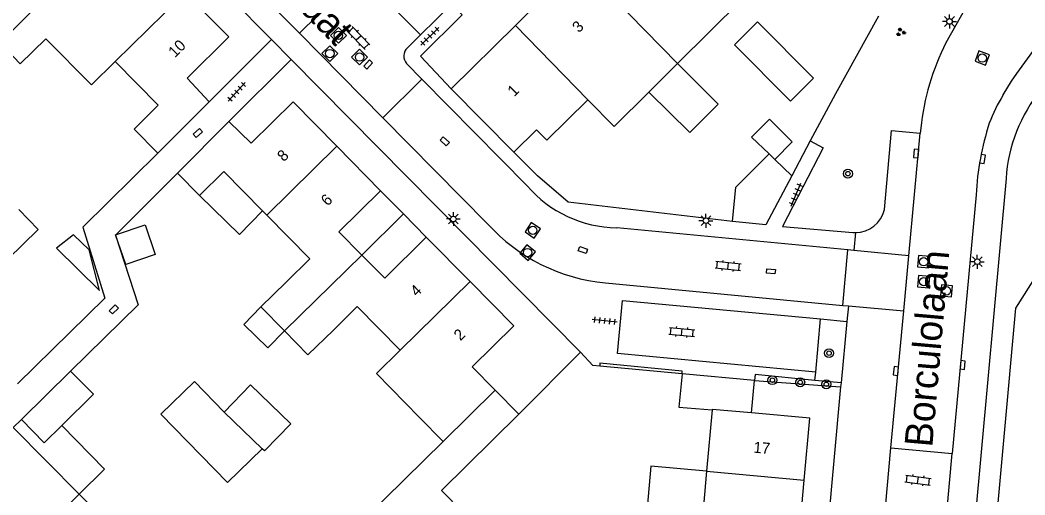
# Model space of a CAD drawing. Extents: x 128000 to 131008, y 398996 to 402500.
# Drawn here: x 129750.4 to 129840.4, y 399376.8 to 399419.3 of the extents above; entities that cross this region are included whole.
import ezdxf

# ---------------------------------------------------------------- set-up
doc = ezdxf.new("R2010")
doc.units = 0
for name, color, linetype in [('gg-afsc-erfafscheiding', 7, 'Continuous'), ('gg-afsc-muur', 7, 'Continuous'), ('gg-anno-huisnummerreeks BGT', 7, 'Continuous'), ('gg-anno-openbare ruimte label', 7, 'Continuous'), ('gg-bbg-bijgebouw', 7, 'Continuous'), ('gg-bbg-gedigitaliseerde bebouwing', 7, 'Continuous'), ('gg-bbg-gedigitaliseerde bijgebouw', 7, 'Continuous'), ('gg-bbg-hoofdgebouw', 7, 'Continuous'), ('gg-bbg-luifel en loopbrug', 7, 'Continuous'), ('gg-bbg-tussenscheiding', 7, 'Continuous'), ('gg-knt-verharding', 7, 'Continuous'), ('gt-grn-groengrens', 7, 'Continuous'), ('gt-grn-weggrens', 7, 'Continuous'), ('gt-symb-boom', 7, 'Continuous'), ('gt-symb-groenvak', 7, 'Continuous'), ('gt-symb-klinker verharding', 7, 'Continuous'), ('gt-symb-kolk', 7, 'Continuous'), ('gt-symb-kolk center center', 7, 'Continuous'), ('gt-symb-lichtmast', 7, 'Continuous'), ('gt-symb-rioolschacht', 7, 'Continuous'), ('gt-symb-tegel verharding', 7, 'Continuous')]:
    doc.layers.add(name, color=color, linetype=linetype)

# ---------------------------------------------------------------- blocks, each defined once
blk = doc.blocks.new('gt0-KL1')
at = {"layer": 'gt-symb-klinker verharding'}
for p, q in [((-1.15, 0.3), (1.15, 0.3)), ((-1, -0.3), (-1, 0.3)), ((-0.5, 0.3), (-0.5, 0.45)), ((0, -0.3), (0, 0.3)), ((0.5, 0.3), (0.5, 0.45)), ((1, -0.3), (1, 0.3)), ((-1.15, -0.3), (1.15, -0.3)), ((-0.5, -0.45), (-0.5, -0.3)), ((0.5, -0.45), (0.5, -0.3))]:
    blk.add_line(p, q, dxfattribs=at)
blk = doc.blocks.new('gt0-KOLK')
at = {"layer": 'gt-symb-kolk'}
blk.add_lwpolyline([(0, 0), (0.375, 0), (0.375, 0.4), (-0.375, 0.4), (-0.375, 0), (0, 0)], dxfattribs=at)
blk = doc.blocks.new('gt0-RS')
at = {"layer": 'gt-symb-rioolschacht'}
blk.add_lwpolyline([(-0.5, -0.5), (0.5, -0.5), (0.5, 0.5), (-0.5, 0.5)], close=True, dxfattribs=at)
blk.add_circle((0, 0), 0.375, dxfattribs=at)
blk = doc.blocks.new('gt0-LMAST')
at = {"layer": 'gt-symb-lichtmast'}
for p, q in [((-0.182, 0.173), (-0.447, 0.438)), ((-0.005, 0.246), (-0.005, 0.621)), ((0.172, 0.173), (0.437, 0.438)), ((-0.255, -0.004), (-0.63, -0.004)), ((-0.182, -0.181), (-0.447, -0.446)), ((-0.005, -0.254), (-0.005, -0.629)), ((0.437, -0.446), (0.172, -0.181)), ((0.245, -0.004), (0.62, -0.004))]:
    blk.add_line(p, q, dxfattribs=at)
blk.add_circle((-0.005, -0.004), 0.25, dxfattribs=at)
blk = doc.blocks.new('gt0-BOOM')
at = {"layer": 'gt-symb-boom'}
for radius in [0.4, 0.2]:
    blk.add_circle((0, 0), radius, dxfattribs=at)
blk = doc.blocks.new('gt0-GRVAK')
at = {"layer": 'gt-symb-groenvak'}
for p, q in [((-0.11, 0.189), (-0.228, 0.24)), ((-0.182, 0.153), (0.088, 0.153)), ((-0.091, 0.211), (-0.156, 0.322)), ((-0.047, 0.214), (-0.047, 0.393)), ((-0.004, 0.211), (0.061, 0.322)), ((0.015, 0.189), (0.133, 0.24)), ((0.262, -0.052), (0.197, 0.059)), ((0.305, -0.049), (0.305, 0.13)), ((0.349, -0.052), (0.414, 0.059)), ((-0.245, -0.228), (-0.363, -0.177)), ((-0.318, -0.264), (-0.047, -0.264)), ((-0.226, -0.206), (-0.291, -0.095)), ((-0.183, -0.203), (-0.183, -0.024)), ((-0.139, -0.206), (-0.074, -0.095)), ((-0.12, -0.228), (-0.002, -0.177)), ((0.243, -0.074), (0.125, -0.023)), ((0.17, -0.11), (0.441, -0.11)), ((0.368, -0.074), (0.486, -0.023))]:
    blk.add_line(p, q, dxfattribs=at)
blk = doc.blocks.new('gt0-KOLKCC')
at = {"layer": 'gt-symb-kolk center center'}
blk.add_lwpolyline([(-0.375, 0.2), (0.375, 0.2), (0.375, -0.2), (-0.375, -0.2)], close=True, dxfattribs=at)
blk = doc.blocks.new('gt0-TEG1')
at = {"layer": 'gt-symb-tegel verharding'}
for p, q in [((-1.125, 0), (1.125, 0)), ((-0.9, -0.25), (-0.9, 0.25)), ((-0.45, -0.25), (-0.45, 0.25)), ((0, -0.25), (0, 0.25)), ((0.45, -0.25), (0.45, 0.25)), ((0.9, -0.25), (0.9, 0.25))]:
    blk.add_line(p, q, dxfattribs=at)

msp = doc.modelspace()

# ---------------------------------------------------------------- linework, layer by layer
at = {"layer": 'gg-afsc-erfafscheiding'}
for p, q in [((129800.609, 399389.584), (129795.09, 399384.01)), ((129809.72, 399387.64), (129802.344, 399388.328))]:
    msp.add_line(p, q, dxfattribs=at)
for points in [[(129762.749, 399407.394), (129756.043, 399400.769), (129758.007, 399394.416)], [(129764.514, 399405.621), (129758.954, 399400.067), (129760.996, 399393.8), (129754.936, 399387.859)], [(129814.231, 399401.292), (129799.509, 399403.023), (129796.783, 399405.361)], [(129802.344, 399388.328), (129801.733, 399388.385), (129800.609, 399389.584)]]:
    msp.add_lwpolyline(points, dxfattribs=at)
at = {"layer": 'gg-afsc-muur'}
for p, q in [((129821.215, 399408.503), (129819.55, 399405.374)), ((129794.64, 399407.48), (129796.783, 399405.361)), ((129750.174, 399386.727), (129758.007, 399394.416))]:
    msp.add_line(p, q, dxfattribs=at)
msp.add_lwpolyline([(129827.319, 399419.672), (129823.459, 399412.721), (129821.215, 399408.503)], dxfattribs=at)
at = {"layer": 'gg-bbg-bijgebouw'}
for p, q in [((129818.023, 399406.847), (129819.55, 399405.374)), ((129754.936, 399387.859), (129750.534, 399383.549)), ((129809.72, 399387.64), (129809.44, 399384.65)), ((129816.21, 399387.03), (129809.72, 399387.64)), ((129815.95, 399384.13), (129816.21, 399387.03)), ((129795.09, 399384.01), (129792.97, 399386.171))]:
    msp.add_line(p, q, dxfattribs=at)
for points in [[(129814.231, 399401.292), (129814.531, 399404.342), (129817.513, 399407.339)], [(129819.55, 399405.374), (129817.238, 399400.98), (129814.231, 399401.292)], [(129756.601, 399398.737), (129755.212, 399400.097), (129753.683, 399398.887), (129757.527, 399395.095), (129756.601, 399398.737)]]:
    msp.add_lwpolyline(points, dxfattribs=at)
at = {"layer": 'gg-bbg-gedigitaliseerde bebouwing'}
for p, q in [((129762.749, 399407.394), (129760.624, 399409.565)), ((129764.514, 399405.621), (129766.491, 399403.602)), ((129772.131, 399402.235), (129772.51, 399401.85)), ((129774.24, 399395.85), (129771.977, 399393.628)), ((129771.977, 399393.628), (129774.092, 399391.473)), ((129786.19, 399383.73), (129788.32, 399381.58)), ((129812.41, 399384.39), (129811.919, 399378.91)), ((129749.788, 399382.821), (129755.71, 399376.85)), ((129811.919, 399378.91), (129811.43, 399373.446)), ((129753.61, 399374.74), (129755.71, 399376.85))]:
    msp.add_line(p, q, dxfattribs=at)
for points in [[(129752.715, 399417.653), (129750.43, 399415.41), (129748.595, 399417.279)], [(129752.715, 399417.653), (129756.81, 399413.51), (129758.93, 399415.61)], [(129758.93, 399415.61), (129762.79, 399411.71), (129760.624, 399409.565)], [(129766.491, 399403.602), (129768.67, 399405.75), (129772.131, 399402.235)], [(129772.51, 399401.85), (129776.36, 399397.94), (129774.24, 399395.85)], [(129778.48, 399391.55), (129780.61, 399393.65), (129784.46, 399389.75)], [(129778.48, 399391.55), (129776.208, 399389.319), (129774.092, 399391.473)], [(129786.19, 399383.73), (129782.331, 399387.66), (129784.46, 399389.75)]]:
    msp.add_lwpolyline(points, dxfattribs=at)
at = {"layer": 'gg-bbg-gedigitaliseerde bijgebouw'}
for p, q in [((129809.44, 399384.65), (129812.41, 399384.39)), ((129790.45, 399379.43), (129795.09, 399384.01)), ((129788.32, 399381.58), (129779.96, 399373.371)), ((129790.45, 399379.43), (129788.168, 399377.19)), ((129788.168, 399377.19), (129790.087, 399375.229))]:
    msp.add_line(p, q, dxfattribs=at)
for points in [[(129819.429, 399412.052), (129814.417, 399417.093), (129816.493, 399419.156), (129821.504, 399414.115), (129819.429, 399412.052)], [(129817.513, 399407.339), (129815.951, 399408.846), (129817.568, 399410.454), (129819.598, 399408.413), (129818.023, 399406.847)], [(129750.293, 399402.34), (129752.039, 399400.551), (129749.319, 399397.897), (129747.573, 399399.686)], [(129761.627, 399400.973), (129762.526, 399398.321), (129759.874, 399397.422), (129758.975, 399400.074), (129761.627, 399400.973)], [(129754.936, 399387.859), (129757, 399385.8), (129754.147, 399382.994)], [(129754.147, 399382.994), (129752.583, 399381.456), (129750.534, 399383.549)]]:
    msp.add_lwpolyline(points, dxfattribs=at)
at = {"layer": 'gg-bbg-hoofdgebouw'}
for p, q in [((129800.477, 399424.454), (129794.79, 399418.843)), ((129809.326, 399415.437), (129815.053, 399421.129)), ((129794.79, 399418.843), (129789.03, 399413.16)), ((129809.326, 399415.437), (129806.75, 399412.877)), ((129767.362, 399412.013), (129765.38, 399414.11)), ((129789.03, 399413.16), (129794.64, 399407.48)), ((129762.749, 399407.394), (129767.362, 399412.013)), ((129769.122, 399410.239), (129764.514, 399405.621)), ((129771.13, 399408.3), (129769.122, 399410.239)), ((129782.71, 399404.04), (129778.787, 399408.018)), ((129790.74, 399395.89), (129786.8, 399399.88)), ((129820.18, 399372.54), (129820.67, 399378.108))]:
    msp.add_line(p, q, dxfattribs=at)
for points in [[(129765.38, 399414.11), (129769.12, 399417.81), (129765.2, 399421.77)], [(129806.75, 399412.877), (129803.651, 399409.798), (129801.293, 399412.178)], [(129778.787, 399408.018), (129774.87, 399411.99), (129771.13, 399408.3)], [(129794.64, 399407.48), (129796.68, 399409.5), (129797.62, 399408.55), (129801.293, 399412.178)], [(129781.028, 399398.272), (129778.97, 399400.36), (129782.71, 399404.04)], [(129786.8, 399399.88), (129783.08, 399396.19), (129781.028, 399398.272)], [(129792.97, 399386.171), (129790.93, 399388.25), (129794.66, 399391.92), (129790.74, 399395.89)], [(129820.67, 399378.108), (129821.16, 399383.67), (129815.95, 399384.13)]]:
    msp.add_lwpolyline(points, dxfattribs=at)
at = {"layer": 'gg-bbg-luifel en loopbrug'}
for p, q in [((129784.755, 399401.96), (129782.71, 399404.04)), ((129781.028, 399398.272), (129784.755, 399401.96)), ((129786.8, 399399.88), (129784.755, 399401.96)), ((129772.1, 399380.92), (129768.712, 399384.206)), ((129750.534, 399383.549), (129749.788, 399382.821)), ((129755.71, 399376.85), (129759.582, 399372.922))]:
    msp.add_line(p, q, dxfattribs=at)
for points in [[(129806.75, 399412.877), (129810.413, 399409.251), (129812.959, 399411.781), (129809.326, 399415.437)], [(129766.491, 399403.602), (129770.08, 399400.121), (129772.131, 399402.235)], [(129771.977, 399393.628), (129770.445, 399392.049), (129772.612, 399389.947), (129774.092, 399391.473)], [(129768.712, 399384.206), (129766.036, 399386.949), (129763.03, 399384.016), (129769.001, 399377.897), (129772.1, 399380.92)], [(129768.712, 399384.206), (129771.068, 399386.635), (129774.657, 399383.153), (129772.301, 399380.725), (129772.1, 399380.92)], [(129755.71, 399376.85), (129757.989, 399379.097), (129754.147, 399382.994)], [(129811.919, 399378.91), (129806.938, 399379.348), (129806.459, 399373.907)]]:
    msp.add_lwpolyline(points, dxfattribs=at)
at = {"layer": 'gg-bbg-tussenscheiding'}
for p, q in [((129800.477, 399424.454), (129809.326, 399415.437)), ((129755.495, 399424.135), (129748.595, 399417.279)), ((129758.93, 399415.61), (129765.2, 399421.77)), ((129794.79, 399418.843), (129801.293, 399412.178)), ((129772.51, 399401.85), (129778.787, 399408.018)), ((129817.513, 399407.339), (129818.023, 399406.847)), ((129781.028, 399398.272), (129774.092, 399391.473)), ((129784.46, 399389.75), (129790.74, 399395.89)), ((129788.32, 399381.58), (129792.97, 399386.171)), ((129811.919, 399378.91), (129820.67, 399378.108))]:
    msp.add_line(p, q, dxfattribs=at)
msp.add_lwpolyline([(129815.95, 399384.13), (129812.415, 399384.442), (129812.41, 399384.39)], dxfattribs=at)
at = {"layer": 'gg-knt-verharding'}
for p, q in [((129772.925, 399417.598), (129722.99, 399468.06)), ((129736.012, 399458.042), (129775.434, 399418.14)), ((129837.527, 399424.741), (129833.369, 399417.288)), ((129778.922, 399421.564), (129775.434, 399418.14)), ((129786.297, 399418.008), (129783.355, 399420.938)), ((129775.434, 399418.14), (129782.914, 399410.57)), ((129786.297, 399418.008), (129785.12, 399416.837)), ((129767.362, 399412.013), (129772.925, 399417.598)), ((129774.709, 399415.796), (129769.122, 399410.239)), ((129800.609, 399389.584), (129774.709, 399415.796)), ((129785.046, 399415.433), (129786.416, 399414.025)), ((129782.914, 399410.57), (129786.416, 399414.025)), ((129795.85, 399404.47), (129786.416, 399414.025)), ((129838.483, 399412.614), (129839.254, 399413.845)), ((129782.914, 399410.57), (129792.291, 399401.078)), ((129830.044, 399398.204), (129831.069, 399409.199)), ((129831.11, 399409.64), (129831.069, 399409.199)), ((129838.75, 399405.121), (129835.84, 399373.03)), ((129836.063, 399403.672), (129833.925, 399380.487)), ((129824.58, 399398.73), (129803.868, 399400.72)), ((129825.021, 399400.29), (129825.262, 399400.282)), ((129824.14, 399393.76), (129824.58, 399398.73)), ((129829.585, 399393.285), (129830.044, 399398.204)), ((129802.85, 399395.78), (129824.14, 399393.76)), ((129828.44, 399381.003), (129829.585, 399393.285)), ((129821.696, 399387.767), (129822.114, 399392.551)), ((129822.114, 399392.551), (129824.495, 399392.32)), ((129821.625, 399387.037), (129821.696, 399387.767)), ((129816.21, 399387.03), (129823.93, 399386.45)), ((129823.964, 399386.822), (129821.625, 399387.037)), ((129823.964, 399386.822), (129823.93, 399386.45)), ((129827.94, 399375.651), (129828.44, 399381.003)), ((129828.44, 399381.003), (129833.925, 399380.487)), ((129833.446, 399375.177), (129833.925, 399380.487))]:
    msp.add_line(p, q, dxfattribs=at)
for points in [[(129839.254, 399413.845), (129839.719, 399414.528), (129856.933, 399438.224)], [(129786.297, 399418.008), (129789.087, 399420.747), (129790.024, 399419.805)], [(129790.024, 399419.805), (129786.28, 399416.08), (129789.03, 399413.16)], [(129827.85, 399402.35), (129828.49, 399409.44), (129831.069, 399409.199)], [(129821.215, 399408.503), (129822.365, 399407.891), (129818.714, 399400.843), (129825.021, 399400.29)], [(129821.696, 399387.767), (129803.946, 399389.447), (129804.388, 399394.198), (129822.114, 399392.551)], [(129824.495, 399392.32), (129823.992, 399386.819), (129823.964, 399386.822)], [(129809.72, 399387.64), (129809.726, 399387.876), (129802.368, 399388.585), (129802.344, 399388.328)], [(129821.625, 399387.037), (129816.285, 399387.56), (129816.21, 399387.03)], [(129823.93, 399386.45), (129821.61, 399361.06), (129785.99, 399325.91), (129784.606, 399327.322)]]:
    msp.add_lwpolyline(points, dxfattribs=at)
for centre, radius, start, end in [((129852.401, 399407.509), 21.397, 152.80452, 174.28422), ((129785.778, 399416.098), 0.989, 131.6769, 222.28896), ((129853.013, 399403.956), 16.914, 149.20915, 158.78593), ((129852.946, 399404.172), 14.228, 141.18629, 176.17606), ((129861.983, 399402.199), 25.962, 162.33751, 176.74747), ((129804.012, 399411.474), 10.755, 220.63381, 269.23542), ((129825.233, 399402.972), 2.69, 270.62649, 346.6283), ((129804.377, 399411.995), 16.287, 222.09024, 264.61916)]:
    msp.add_arc(centre, radius, start, end, dxfattribs=at)
at = {"layer": 'gt-grn-groengrens'}
msp.add_lwpolyline([(129837.501, 399370.13), (129839.631, 399393.499), (129842.094, 399397.411)], dxfattribs=at)
at = {"layer": 'gt-grn-weggrens'}
for p, q in [((129774.709, 399415.796), (129772.925, 399417.598)), ((129825.262, 399400.282), (129825.107, 399398.679)), ((129825.107, 399398.679), (129824.58, 399398.73)), ((129830.044, 399398.204), (129825.107, 399398.679)), ((129824.14, 399393.76), (129824.63, 399393.717)), ((129824.63, 399393.717), (129824.495, 399392.32)), ((129824.63, 399393.717), (129829.585, 399393.285))]:
    msp.add_line(p, q, dxfattribs=at)

# ---------------------------------------------------------------- block references
at = {"layer": 'gt-symb-boom'}
for p in [(129824.581, 399405.56), (129822.893, 399389.481)]:
    msp.add_blockref('gt0-BOOM', p, dxfattribs=at)
at = {"layer": 'gt-symb-boom', "rotation": 90}
for p in [(129817.817, 399387.059), (129820.309, 399386.872), (129822.653, 399386.696)]:
    msp.add_blockref('gt0-BOOM', p, dxfattribs=at)
at = {"layer": 'gt-symb-groenvak'}
msp.add_blockref('gt0-GRVAK', (129829.31, 399418.242), dxfattribs=at)
at = {"layer": 'gt-symb-klinker verharding'}
for p, rotation in [((129780.744, 399417.719), 133.865578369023), ((129813.851, 399397.301), -5.510976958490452), ((129809.705, 399391.389), -5.163306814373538), ((129830.862, 399378.106), -7.004259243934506)]:
    msp.add_blockref('gt0-KL1', p, dxfattribs=dict(at, rotation=rotation))
at = {"layer": 'gt-symb-kolk'}
for p, rotation in [((129830.897, 399407.345), 84.83669318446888), ((129836.453, 399406.914), -100.48938981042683), ((129829.075, 399387.863), 84.66555996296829), ((129834.663, 399388.437), -95.45391888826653)]:
    msp.add_blockref('gt0-KOLK', p, dxfattribs=dict(at, rotation=rotation))
at = {"layer": 'gt-symb-kolk center center'}
for p, rotation in [((129781.599, 399415.344), 47.02517386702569), ((129766.334, 399409.196), 42.60899614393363), ((129788.466, 399408.458), -43.29864539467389), ((129800.845, 399398.733), 161.4020222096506), ((129817.688, 399396.812), 174.7796383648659), ((129758.811, 399393.406), 44.432733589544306)]:
    msp.add_blockref('gt0-KOLKCC', p, dxfattribs=dict(at, rotation=rotation))
at = {"layer": 'gt-symb-lichtmast'}
for p in [(129833.683, 399419.207), (129789.235, 399401.507), (129811.867, 399401.354), (129836.181, 399397.68)]:
    msp.add_blockref('gt0-LMAST', p, dxfattribs=at)
at = {"layer": 'gt-symb-rioolschacht'}
for p, rotation in [((129778.937, 399417.954), -44.83791901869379), ((129778.166, 399416.319), -45.324159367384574), ((129780.825, 399416.008), -45.32415936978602), ((129836.615, 399415.922), 69.39030706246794), ((129796.345, 399400.489), 146.21457204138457), ((129795.883, 399398.496), 139.66603398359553), ((129831.371, 399397.675), 84.72259391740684), ((129831.368, 399395.885), 84.7225939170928), ((129833.411, 399395.064), 84.7225939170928)]:
    msp.add_blockref('gt0-RS', p, dxfattribs=dict(at, rotation=rotation))
at = {"layer": 'gt-symb-tegel verharding'}
for p, rotation in [((129787.126, 399417.88), 44.83791901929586), ((129769.829, 399412.89), 47.391003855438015), ((129819.923, 399403.69), 67.17745934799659), ((129802.776, 399392.381), 174.1469086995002)]:
    msp.add_blockref('gt0-TEG1', p, dxfattribs=dict(at, rotation=rotation))

# ---------------------------------------------------------------- texts
at = {"layer": 'gg-anno-huisnummerreeks BGT'}
for s, rotation, p in [('3', 44.6, (129800.475, 399418.131)), ('10', 44.7, (129764.284, 399415.907)), ('1', 44.6, (129794.676, 399412.409)), ('8', 44.6, (129774.039, 399406.582)), ('6', 44.6, (129777.959, 399402.607)), ('4', 44.6, (129785.957, 399394.487)), ('2', 44.6, (129789.863, 399390.531)), ('17', 355, (129816.091, 399380.571))]:
    msp.add_text(s, height=1, rotation=rotation, dxfattribs=at).set_placement(p)
at = {"layer": 'gg-anno-openbare ruimte label'}
for s, rotation, p in [('Biggekerkestraat', 314.4, (129761.137, 399434.836)), ('Borculolaan', 85, (129832.137, 399381))]:
    msp.add_text(s, height=2.5, rotation=rotation, dxfattribs=at).set_placement(p)

doc.saveas('drawing.dxf')
